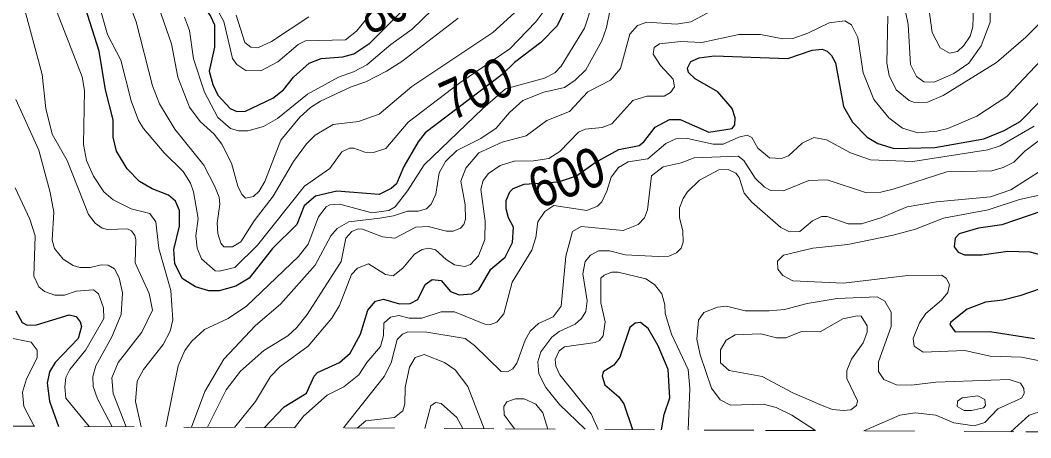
# Model space of a CAD drawing. Extents: x 577 to 602.9, y 7483.8 to 7511.6.
# Drawn here: x 583.887 to 585.923, y 7483.867 to 7484.708 of the extents above; entities that cross this region are included whole.
import ezdxf
from ezdxf.enums import TextEntityAlignment as Align

# ---------------------------------------------------------------- set-up
doc = ezdxf.new("R2010")
doc.units = 0
doc.header["$LTSCALE"] = 0.032
doc.linetypes.add('SHORT_DASHED', pattern=[2.7, 1.5, -1.2])
for name, color, linetype, lineweight in [('1', 7, 'Continuous', 25), ('2', 7, 'Continuous', 13), ('62', 7, 'SHORT_DASHED', 13)]:
    doc.layers.add(name, color=color, linetype=linetype, lineweight=lineweight)
doc.layers.add('61', color=7, linetype='Continuous')

msp = doc.modelspace()

# ---------------------------------------------------------------- linework, layer by layer
at = {"layer": '1'}
for points in [[(583.8825, 7485.3868), (583.8881, 7485.3654), (583.9739, 7485.2516), (584.0399, 7485.1324), (584.0527, 7485.0767), (584.0559, 7485.0035), (584.0726, 7484.9224), (584.0869, 7484.9018), (584.1258, 7484.8668), (584.1966, 7484.8175), (584.2252, 7484.7817), (584.2706, 7484.7157), (584.2785, 7484.6982), (584.2785, 7484.6537), (584.2682, 7484.6052), (584.2753, 7484.5781), (584.2857, 7484.5567), (584.3103, 7484.5304), (584.3238, 7484.5241), (584.3413, 7484.5249), (584.3962, 7484.5511), (584.4177, 7484.5678), (584.4375, 7484.5932), (584.4693, 7484.6211)], [(584.1966, 7484.2465), (584.2085, 7484.2935), (584.2085, 7484.3245), (584.1998, 7484.3436), (584.1863, 7484.3555), (584.1529, 7484.3682), (584.1274, 7484.3833), (584.1028, 7484.4088), (584.0813, 7484.4445), (584.0749, 7484.4724), (584.0749, 7484.5074), (584.059, 7484.5678), (584.0463, 7484.6457), (583.9954, 7484.8063), (583.9827, 7484.8596), (583.9604, 7484.9312), (583.904, 7485.0409), (583.8833, 7485.0719)], [(584.9989, 7484.7602), (584.9687, 7484.6966), (584.9361, 7484.6632), (584.8828, 7484.6227), (584.8582, 7484.5987), (584.7031, 7484.4811), (584.6888, 7484.4628), (584.6602, 7484.4135), (584.6451, 7484.3785), (584.6347, 7484.369), (584.6101, 7484.3571), (584.525, 7484.3634), (584.4821, 7484.3539), (584.459, 7484.334), (584.4447, 7484.2966), (584.3954, 7484.2481), (584.3485, 7484.1885), (584.3214, 7484.1726), (584.288, 7484.163), (584.2674, 7484.163), (584.2403, 7484.171), (584.2133, 7484.1877), (584.199, 7484.2179), (584.1966, 7484.2465)], [(584.4693, 7484.6211), (584.4932, 7484.6306), (584.5369, 7484.6338), (584.5592, 7484.6402), (584.5918, 7484.6616), (584.678, 7484.7481)], [(584.3796, 7483.8879), (584.4192, 7483.9293), (584.4639, 7483.9569), (584.4797, 7483.9913), (584.486, 7483.9984), (584.5306, 7484.0191), (584.552, 7484.0374), (584.5727, 7484.0756), (584.5878, 7484.1241), (584.6029, 7484.1424), (584.6188, 7484.1464), (584.6514, 7484.1368), (584.6729, 7484.1376), (584.688, 7484.1456), (584.7031, 7484.1758), (584.7174, 7484.1861), (584.7349, 7484.1837), (584.754, 7484.1615), (584.7715, 7484.1551), (584.797, 7484.1567), (584.8113, 7484.1654), (584.8351, 7484.2068), (584.8638, 7484.2306), (584.8789, 7484.2601), (584.8812, 7484.2911), (584.8709, 7484.3102), (584.8661, 7484.3284), (584.8661, 7484.3451), (584.8733, 7484.3626), (584.8805, 7484.369), (584.9027, 7484.3777), (584.9715, 7484.3825), (585.0081, 7484.3947), (585.0452, 7484.4215), (585.0928, 7484.4477), (585.1341, 7484.4557), (585.1437, 7484.4628), (585.1659, 7484.4923), (585.1953, 7484.5082), (585.2168, 7484.5082), (585.2741, 7484.4827), (585.321, 7484.4899), (585.3265, 7484.497), (585.3273, 7484.5113), (585.321, 7484.5304), (585.2924, 7484.5638), (585.247, 7484.5901), (585.2335, 7484.6028), (585.2311, 7484.6115), (585.2383, 7484.625), (585.255, 7484.6322), (585.2852, 7484.6362), (585.4331, 7484.6306), (585.4824, 7484.6473), (585.5023, 7484.6497), (585.5126, 7484.6457), (585.5214, 7484.637), (585.5293, 7484.6219), (585.5452, 7484.5344), (585.5635, 7484.5026), (585.5929, 7484.4724), (585.6144, 7484.4596), (585.6478, 7484.4493), (585.7297, 7484.4517), (585.8283, 7484.4692), (585.8689, 7484.4859), (585.9015, 7484.5042), (585.942, 7484.5455)], [(585.9452, 7484.3237), (585.8641, 7484.2958), (585.8172, 7484.2895), (585.7782, 7484.2776), (585.7703, 7484.2688), (585.7687, 7484.2513), (585.7766, 7484.241), (585.7893, 7484.2354), (585.8243, 7484.2354), (585.8768, 7484.2426), (585.9205, 7484.2418), (585.9714, 7484.2283)], [(585.9651, 7484.175), (585.9007, 7484.1527), (585.8665, 7484.144), (585.8315, 7484.14), (585.7949, 7484.1265), (585.7615, 7484.1002), (585.7599, 7484.0955), (585.7703, 7484.0804), (585.8402, 7484.0811), (585.9301, 7484.0668)], [(583.8785, 7484.1225), (583.8913, 7484.0994), (583.9016, 7484.0939), (583.9199, 7484.0947), (583.9859, 7484.1145), (584.0002, 7484.1114), (584.0081, 7484.101), (584.0105, 7484.0915), (584.0042, 7484.0668), (583.958, 7484.0191), (583.9461, 7484), (583.9414, 7483.977), (583.9462, 7483.9412), (583.9643, 7483.8902)], [(585.1793, 7483.8834), (585.1842, 7483.9142), (585.1957, 7483.9478), (585.1924, 7484.0047), (585.1723, 7484.0525), (585.1524, 7484.0875), (585.1365, 7484.0994), (585.1262, 7484.0978), (585.115, 7484.0891), (585.0951, 7484.0295), (585.0832, 7484.0136), (585.0618, 7484), (585.0594, 7483.9913), (585.0649, 7483.9738), (585.0928, 7483.9499), (585.1031, 7483.9356), (585.1203, 7483.8837)]]:
    msp.add_lwpolyline(points, dxfattribs=at)
at = {"layer": '2'}
for points in [[(583.8523, 7484.9845), (583.8968, 7484.9368), (583.9246, 7484.8843), (583.9406, 7484.8405), (583.962, 7484.7236), (584.0121, 7484.594), (584.0169, 7484.5662), (584.0145, 7484.4573), (584.0209, 7484.4255), (584.0352, 7484.3936), (584.0559, 7484.3626), (584.0749, 7484.3459), (584.1107, 7484.3284), (584.1481, 7484.3189), (584.1608, 7484.3022), (584.1664, 7484.2481), (584.191, 7484.1638), (584.195, 7484.105), (584.1894, 7484.0819), (584.1751, 7484.0549), (584.1354, 7484.0048), (584.1226, 7483.981), (584.1195, 7483.9404), (584.131, 7483.8893)], [(584.0296, 7484.7976), (584.063, 7484.6791), (584.09, 7484.6274), (584.1107, 7484.5455), (584.1258, 7484.5058), (584.1354, 7484.4899), (584.1775, 7484.4406), (584.2157, 7484.4032), (584.23, 7484.3801), (584.2364, 7484.3626), (584.2459, 7484.3086), (584.2411, 7484.2736), (584.2435, 7484.2489), (584.2523, 7484.2275), (584.2801, 7484.2036), (584.288, 7484.2028), (584.3199, 7484.21), (584.3652, 7484.2553), (584.4598, 7484.3738), (584.5107, 7484.4096), (584.5353, 7484.443), (584.5505, 7484.4501), (584.5592, 7484.4501), (584.5815, 7484.4422), (584.599, 7484.4414), (584.6236, 7484.4493), (584.6689, 7484.5026), (584.7726, 7484.5817), (584.8733, 7484.6505), (584.9258, 7484.7046), (584.9457, 7484.7316)], [(584.1007, 7483.8894), (584.0749, 7483.9563), (584.0718, 7483.9881), (584.0845, 7484.0191), (584.1322, 7484.0796), (584.1537, 7484.1241), (584.1473, 7484.1575), (584.1187, 7484.2195), (584.1203, 7484.2656), (584.1179, 7484.2744), (584.1115, 7484.2839), (584.1036, 7484.2879), (584.063, 7484.2863), (584.0527, 7484.2895), (584.0384, 7484.299), (584.0248, 7484.3165), (583.9819, 7484.4255), (583.9517, 7484.4787), (583.939, 7484.5304), (583.9318, 7484.5988), (583.896, 7484.7308), (583.8777, 7484.7777)], [(584.9274, 7484.7634), (584.8391, 7484.6831), (584.6761, 7484.5742), (584.6101, 7484.5185), (584.5687, 7484.5042), (584.5179, 7484.4978), (584.4813, 7484.4763), (584.4638, 7484.4589), (584.4375, 7484.4231), (584.397, 7484.3539), (584.3588, 7484.3038), (584.3318, 7484.2617), (584.3151, 7484.2513), (584.2976, 7484.2513), (584.2912, 7484.2593), (584.2857, 7484.2783), (584.2841, 7484.299), (584.2896, 7484.3372), (584.288, 7484.3515), (584.2785, 7484.3746), (584.257, 7484.4159), (584.199, 7484.4883), (584.168, 7484.5392), (584.1537, 7484.5757), (584.1211, 7484.7046), (584.1059, 7484.7435)], [(584.7564, 7484.7674), (584.6769, 7484.6895), (584.6339, 7484.6592), (584.5854, 7484.6179), (584.5584, 7484.6036), (584.5282, 7484.5932), (584.4662, 7484.559), (584.4057, 7484.5097), (584.3771, 7484.4938), (584.3461, 7484.4851), (584.327, 7484.4851), (584.3111, 7484.4899), (584.2857, 7484.5121), (584.2586, 7484.563), (584.2364, 7484.6298), (584.2284, 7484.6871), (584.2181, 7484.7141)], [(584.6176, 7484.7516), (584.5648, 7484.6855), (584.5425, 7484.668), (584.4622, 7484.6664), (584.4471, 7484.6592), (584.4065, 7484.6243), (584.3723, 7484.606), (584.3421, 7484.6068), (584.3238, 7484.6187), (584.3151, 7484.6306), (584.2976, 7484.7054), (584.2634, 7484.7682)], [(585.3623, 7484.7706), (585.2383, 7484.7046), (585.2089, 7484.6998), (585.1492, 7484.7038), (585.1309, 7484.6974), (585.115, 7484.6799), (585.0967, 7484.6107), (585.0761, 7484.5869), (585.0307, 7484.5638), (584.9934, 7484.5241), (584.948, 7484.5058), (584.9067, 7484.4748), (584.8582, 7484.462), (584.8113, 7484.4406), (584.785, 7484.4103), (584.7747, 7484.3841), (584.7834, 7484.3364), (584.7842, 7484.307), (584.7811, 7484.2966), (584.7739, 7484.2895), (584.7596, 7484.2831), (584.7461, 7484.2831), (584.7087, 7484.2927), (584.684, 7484.2911), (584.6419, 7484.2688), (584.6172, 7484.272), (584.5767, 7484.2871), (584.5679, 7484.2879), (584.5552, 7484.2823), (584.5433, 7484.2688), (584.5338, 7484.2219), (584.4654, 7484.1153), (584.4447, 7484.0891), (584.4264, 7484.0724), (584.3779, 7484.043), (584.331, 7484.0016), (584.3024, 7483.9635), (584.2646, 7483.8885)], [(585.0395, 7484.7388), (585.0236, 7484.6918), (584.9767, 7484.6155), (584.9639, 7484.602), (584.9433, 7484.5909), (584.8646, 7484.5696), (584.8194, 7484.5302), (584.7007, 7484.4167), (584.6673, 7484.3642), (584.6427, 7484.3324), (584.63, 7484.3245), (584.5957, 7484.3202), (584.5314, 7484.3372), (584.5107, 7484.3364), (584.5035, 7484.3324), (584.4884, 7484.3117), (584.467, 7484.2569), (584.4479, 7484.2322), (584.3429, 7484.132), (584.3063, 7484.1074), (584.2586, 7484.0851), (584.2324, 7484.0613), (584.2189, 7484.043), (584.2053, 7484.012), (584.1808, 7483.889)], [(585.9849, 7484.7459), (585.9126, 7484.6736), (585.8537, 7484.6227), (585.7464, 7484.5559), (585.7146, 7484.5431), (585.6883, 7484.5423), (585.678, 7484.5463), (585.6518, 7484.5678), (585.6375, 7484.5964), (585.6327, 7484.6211), (585.6351, 7484.7157)], [(585.8076, 7484.7348), (585.806, 7484.6942), (585.8005, 7484.6759), (585.7877, 7484.6569), (585.775, 7484.6449), (585.7591, 7484.6417), (585.74, 7484.6521), (585.7241, 7484.6831), (585.7146, 7484.7523)], [(584.1664, 7484.7332), (584.1918, 7484.66), (584.2046, 7484.5932), (584.2284, 7484.5328), (584.2499, 7484.5042), (584.2777, 7484.4787), (584.2936, 7484.4581), (584.3127, 7484.4199), (584.3254, 7484.3738), (584.3334, 7484.3571), (584.3413, 7484.3499), (584.3572, 7484.3531), (584.3684, 7484.3634), (584.3803, 7484.3833), (584.4121, 7484.466), (584.4503, 7484.5129), (584.4717, 7484.532), (584.4924, 7484.5447), (584.5536, 7484.5734), (584.5838, 7484.5837), (584.6252, 7484.6052), (584.6562, 7484.625), (584.7691, 7484.7117)], [(584.2326, 7483.8887), (584.2594, 7483.9603), (584.2976, 7484.0255), (584.3612, 7484.0931), (584.4113, 7484.136), (584.4813, 7484.2147), (584.5131, 7484.2736), (584.5258, 7484.2887), (584.5489, 7484.3022), (584.6117, 7484.3094), (584.6395, 7484.3141), (584.6673, 7484.3237), (584.6888, 7484.3237), (584.7055, 7484.3284), (584.7151, 7484.3372), (584.7246, 7484.3579), (584.731, 7484.4008), (584.7437, 7484.4231), (584.7667, 7484.4453), (584.8152, 7484.47), (584.8463, 7484.4907), (584.8725, 7484.5217), (584.8995, 7484.5463), (584.9417, 7484.563), (584.9838, 7484.5726), (585.0053, 7484.5869), (585.0268, 7484.6076), (585.0586, 7484.6664), (585.0681, 7484.6934), (585.0753, 7484.7292)], [(584.3222, 7484.7181), (584.3397, 7484.6632), (584.3517, 7484.6537), (584.366, 7484.6521), (584.3938, 7484.6648), (584.4685, 7484.7149)], [(585.6709, 7484.7221), (585.6756, 7484.699), (585.6804, 7484.6187), (585.6923, 7484.5948), (585.7074, 7484.5837), (585.7281, 7484.5829), (585.7679, 7484.6004), (585.7981, 7484.6211), (585.8227, 7484.6561), (585.841, 7484.7038), (585.841, 7484.7356)], [(586.0009, 7484.6879), (585.8744, 7484.5543), (585.814, 7484.5145), (585.7559, 7484.4899), (585.7337, 7484.4843), (585.6955, 7484.4811), (585.6645, 7484.4907), (585.6367, 7484.5113), (585.6064, 7484.5479), (585.585, 7484.602), (585.5746, 7484.6728), (585.5619, 7484.6982), (585.5484, 7484.7062), (585.5166, 7484.7022), (585.4737, 7484.6815), (585.4434, 7484.6712), (585.4236, 7484.6704), (585.3782, 7484.6791), (585.3345, 7484.6791), (585.2605, 7484.6632), (585.2176, 7484.6648), (585.1747, 7484.66), (585.1643, 7484.6529), (585.1619, 7484.6394), (585.1771, 7484.6163), (585.2025, 7484.5893), (585.2049, 7484.5734), (585.1969, 7484.5622), (585.1842, 7484.5551), (585.1492, 7484.5551), (585.1214, 7484.5463), (585.0792, 7484.4994), (585.0594, 7484.4915), (585.0252, 7484.4883), (585.0117, 7484.4827), (584.9743, 7484.4437), (584.952, 7484.4294), (584.921, 7484.4247), (584.882, 7484.4239), (584.8542, 7484.4151), (584.8304, 7484.3992), (584.82, 7484.3849), (584.8152, 7484.3674), (584.824, 7484.303), (584.8232, 7484.2664), (584.8105, 7484.2338), (584.7946, 7484.2163), (584.7826, 7484.2123), (584.762, 7484.2155), (584.7453, 7484.2259), (584.7238, 7484.2457), (584.7103, 7484.2489), (584.6968, 7484.2465), (584.6817, 7484.237), (584.6578, 7484.2084), (584.6387, 7484.1933), (584.6228, 7484.1957), (584.5886, 7484.2171), (584.5664, 7484.2084), (584.5544, 7484.1957), (584.5306, 7484.1336), (584.5147, 7484.1082), (584.467, 7484.0517), (584.4105, 7484.0104), (584.3914, 7483.9905), (584.3611, 7483.9401), (584.319, 7483.8882)], [(583.8785, 7484.5479), (583.9246, 7484.4461), (583.9477, 7484.361), (583.9549, 7484.3213), (583.9517, 7484.2648), (583.9565, 7484.2481), (583.9739, 7484.2267), (583.9938, 7484.2139), (584.0073, 7484.21), (584.028, 7484.21), (584.0503, 7484.2155), (584.0646, 7484.2147), (584.0773, 7484.2076), (584.0869, 7484.1893), (584.0932, 7484.1591), (584.0908, 7484.1153), (584.0718, 7484.0708), (584.0399, 7484.012), (584.0336, 7483.9905), (584.0344, 7483.9706), (584.0431, 7483.946), (584.0725, 7483.8896)], [(584.4399, 7483.8876), (584.4576, 7483.9106), (584.5059, 7483.9531), (584.5393, 7483.9698), (584.5695, 7483.9937), (584.5854, 7484.0191), (584.6133, 7484.0509), (584.6188, 7484.0732), (584.6196, 7484.0978), (584.6332, 7484.1098), (584.6498, 7484.1137), (584.6705, 7484.1082), (584.696, 7484.1082), (584.7349, 7484.1209), (584.762, 7484.1209), (584.8232, 7484.0963), (584.8343, 7484.0955), (584.8471, 7484.1002), (584.8614, 7484.1169), (584.8781, 7484.1805), (584.9178, 7484.245), (584.9258, 7484.2704), (584.9298, 7484.3022), (584.9441, 7484.3229), (584.9624, 7484.3348), (585.0284, 7484.3245), (585.0498, 7484.3332), (585.0586, 7484.342), (585.0689, 7484.3634), (585.0773, 7484.3921), (585.0921, 7484.411), (585.112, 7484.4229), (585.1516, 7484.4286), (585.1874, 7484.4596), (585.2081, 7484.4692), (585.2311, 7484.47), (585.2828, 7484.4581), (585.3035, 7484.4581), (585.3345, 7484.4724), (585.3512, 7484.4763), (585.3607, 7484.4716), (585.3727, 7484.4501), (585.3965, 7484.431), (585.4204, 7484.4294), (585.4347, 7484.435), (585.4625, 7484.4604), (585.4856, 7484.4716), (585.511, 7484.4668), (585.5595, 7484.4406), (585.6001, 7484.427), (585.6852, 7484.4231), (585.8363, 7484.4469), (585.8609, 7484.4549), (585.9293, 7484.4946)], [(585.9754, 7484.4923), (585.911, 7484.4445), (585.8887, 7484.4223), (585.8673, 7484.4111), (585.8442, 7484.4048), (585.7536, 7484.4024), (585.6454, 7484.3674), (585.6208, 7484.3618), (585.5897, 7484.361), (585.5126, 7484.3865), (585.476, 7484.3849), (585.4244, 7484.3642), (585.3989, 7484.365), (585.3862, 7484.3714), (585.3679, 7484.3897), (585.3448, 7484.4255), (585.3337, 7484.4342), (585.2446, 7484.431), (585.2184, 7484.4207), (585.1826, 7484.4127), (585.1588, 7484.3944), (585.1508, 7484.3261), (585.1444, 7484.3102), (585.1317, 7484.2966), (585.1015, 7484.2847), (585.0172, 7484.2927), (584.9997, 7484.2823), (584.9862, 7484.233), (584.9767, 7484.132), (584.9608, 7484.1106), (584.9313, 7484.097), (584.9146, 7484.0819), (584.9043, 7484.0637), (584.8876, 7484.0175), (584.8797, 7484.0064), (584.8685, 7484), (584.8558, 7484.0008), (584.8025, 7484.0533), (584.7834, 7484.0668), (584.7063, 7484.0796), (584.6681, 7484.0804), (584.657, 7484.0756), (584.6467, 7484.0652), (584.6347, 7484.0183), (584.6204, 7483.9905), (584.5385, 7483.887)], [(585.0251, 7483.8843), (584.9735, 7483.934), (584.9457, 7483.9682), (584.9321, 7483.9961), (584.9298, 7484.0199), (584.9361, 7484.0406), (584.9584, 7484.07), (584.9727, 7484.0811), (585.0053, 7484.0963), (585.018, 7484.1074), (585.0268, 7484.1217), (585.0291, 7484.1432), (585.0204, 7484.1972), (585.0252, 7484.2219), (585.0363, 7484.2346), (585.0522, 7484.2434), (585.0745, 7484.2434), (585.1055, 7484.2354), (585.1731, 7484.2322), (585.1937, 7484.233), (585.2089, 7484.2394), (585.2184, 7484.2489), (585.2224, 7484.2609), (585.2216, 7484.2839), (585.2152, 7484.3102), (585.2152, 7484.33), (585.2224, 7484.3491), (585.2311, 7484.3626), (585.2558, 7484.3857), (585.2947, 7484.4064), (585.313, 7484.4072), (585.3289, 7484.4), (585.3353, 7484.3913), (585.3456, 7484.3595), (585.3607, 7484.3412), (585.4196, 7484.2903), (585.4371, 7484.2815), (585.4577, 7484.2823), (585.4832, 7484.3038), (585.5015, 7484.3125), (585.5126, 7484.3125), (585.5548, 7484.2982), (585.5818, 7484.2982), (585.6208, 7484.3102), (585.674, 7484.3324), (585.7329, 7484.342), (585.8418, 7484.3523), (585.8824, 7484.3666), (585.946, 7484.4064)], [(584.0261, 7483.8899), (583.9795, 7483.9468), (583.9771, 7483.9698), (583.9795, 7483.9889), (583.9875, 7484.0048), (584.0193, 7484.0446), (584.0559, 7484.1074), (584.0551, 7484.1289), (584.0447, 7484.1567), (584.0352, 7484.1654), (584.0002, 7484.1623), (583.9763, 7484.1543), (583.9573, 7484.1543), (583.9366, 7484.1615), (583.9246, 7484.171), (583.9151, 7484.1925), (583.9175, 7484.2736), (583.9064, 7484.307), (583.8769, 7484.3706)], [(585.9476, 7484.0207), (585.9038, 7484.0295), (585.841, 7484.0318), (585.7901, 7484.043), (585.7058, 7484.0398), (585.6876, 7484.0517), (585.686, 7484.0668), (585.6987, 7484.0986), (585.7114, 7484.1177), (585.7432, 7484.144), (585.7559, 7484.1599), (585.7591, 7484.1758), (585.752, 7484.1885), (585.7432, 7484.1949), (585.6748, 7484.1941), (585.5452, 7484.1782), (585.4434, 7484.1829), (585.4236, 7484.1941), (585.4132, 7484.2068), (585.4124, 7484.2227), (585.4244, 7484.2346), (585.484, 7484.2489), (585.554, 7484.2561), (585.6454, 7484.2752), (585.6907, 7484.2871), (585.7472, 7484.3094), (585.837, 7484.3261), (585.8999, 7484.3467), (586.016, 7484.3722)], [(585.2328, 7483.8831), (585.2362, 7483.9668), (585.2328, 7484.0047), (585.1993, 7484.0756), (585.1866, 7484.1177), (585.1858, 7484.1352), (585.1794, 7484.1567), (585.1651, 7484.1758), (585.1476, 7484.1869), (585.092, 7484.2004), (585.0792, 7484.2004), (585.0633, 7484.1949), (585.057, 7484.1885), (585.057, 7484.1392), (585.0657, 7484.101), (585.0618, 7484.0724), (585.0538, 7484.0629), (585.0451, 7484.0589), (584.9838, 7484.0501), (584.9727, 7484.0422), (584.9647, 7484.0247), (584.9663, 7484.0112), (584.9743, 7483.9937), (585.0371, 7483.9157), (585.0516, 7483.8841)], [(585.4893, 7483.8817), (585.4414, 7483.9128), (585.41, 7483.9285), (585.3846, 7483.9348), (585.3178, 7483.9332), (585.2971, 7483.9436), (585.2796, 7483.9674), (585.2566, 7484.0342), (585.2502, 7484.066), (585.2534, 7484.1042), (585.2645, 7484.1193), (585.2916, 7484.1304), (585.3098, 7484.132), (585.3472, 7484.1225), (585.3957, 7484.1225), (585.4267, 7484.1257), (585.4721, 7484.1376), (585.5325, 7484.1479), (585.6136, 7484.1511), (585.6287, 7484.1424), (585.6414, 7484.1201), (585.6414, 7484.0915), (585.616, 7484.0199), (585.616, 7484.0008), (585.6271, 7483.9849), (585.6526, 7483.9738), (585.6828, 7483.973), (585.7313, 7483.9794), (585.8792, 7483.9849), (585.9023, 7483.977), (585.9086, 7483.9666), (585.9094, 7483.9563), (585.9038, 7483.9468), (585.8561, 7483.9253), (585.8299, 7483.8983), (585.8084, 7483.8911), (585.7679, 7483.8975), (585.7313, 7483.9126), (585.6899, 7483.9173), (585.6589, 7483.9126), (585.5867, 7483.8811)], [(583.8634, 7484.0692), (583.9095, 7484.0597), (583.9215, 7484.0438), (583.9215, 7484.0279), (583.9, 7483.9857), (583.8922, 7483.9594), (583.8948, 7483.9303), (583.9154, 7483.8904)], [(584.5663, 7483.8869), (584.5836, 7483.9017), (584.6411, 7483.9078), (584.6578, 7483.9213), (584.6618, 7483.9356), (584.6626, 7483.9682), (584.6713, 7484.0096), (584.6825, 7484.0287), (584.7007, 7484.035), (584.7421, 7484.0191), (584.7636, 7484.004), (584.789, 7483.9706), (584.8216, 7483.8854)], [(584.8827, 7483.8851), (584.8622, 7483.9134), (584.8614, 7483.9301), (584.8677, 7483.9396), (584.8852, 7483.946), (584.9027, 7483.946), (584.9258, 7483.9348), (584.9401, 7483.9173), (584.9501, 7483.8847)], [(584.7024, 7483.8861), (584.7143, 7483.9317), (584.7238, 7483.938), (584.7349, 7483.9364), (584.7667, 7483.9078), (584.779, 7483.8857)], [(585.8826, 7483.8795), (585.9197, 7483.9126), (585.977, 7483.9317)]]:
    msp.add_lwpolyline(points, dxfattribs=at)
for points in [[(585.5452, 7483.9221), (585.5603, 7483.9237), (585.5715, 7483.9324), (585.5735, 7483.9416), (585.5524, 7483.9865), (585.5524, 7484.0024), (585.5619, 7484.0255), (585.585, 7484.0581), (585.5929, 7484.0796), (585.5929, 7484.0923), (585.581, 7484.1122), (585.573, 7484.113), (585.5444, 7484.1066), (585.4983, 7484.0804), (585.4609, 7484.0811), (585.4291, 7484.0684), (585.4108, 7484.0684), (585.379, 7484.0764), (585.3273, 7484.0748), (585.3091, 7484.0637), (585.2979, 7484.0446), (585.2979, 7484.0183), (585.3154, 7484.0024), (585.3814, 7483.9905), (585.4434, 7483.9579), (585.5023, 7483.9324), (585.5237, 7483.9245)], [(585.7846, 7483.9476), (585.8164, 7483.9515), (585.8299, 7483.9444), (585.8315, 7483.9324), (585.8275, 7483.9277), (585.8036, 7483.9221), (585.7885, 7483.9221), (585.7742, 7483.9301), (585.775, 7483.9412)]]:
    msp.add_lwpolyline(points, close=True, dxfattribs=at)
at = {"layer": '62'}
msp.add_lwpolyline([(577.0067, 7483.927), (577.5305, 7483.9243), (578.0544, 7483.9216), (578.5783, 7483.9189), (579.1022, 7483.9162), (579.626, 7483.9135), (580.1499, 7483.9107), (580.6738, 7483.908), (581.1977, 7483.9052), (581.7216, 7483.9024), (582.2454, 7483.8996), (582.7693, 7483.8967), (583.2932, 7483.8938), (583.8171, 7483.891), (584.341, 7483.8881), (584.8649, 7483.8852), (585.3887, 7483.8822), (585.9126, 7483.8793), (586.4365, 7483.8763), (586.9604, 7483.8733), (587.4843, 7483.8703), (588.0082, 7483.8673)], dxfattribs=at)

# ---------------------------------------------------------------- texts
at = {"layer": '61'}
for s, rotation, width, p in [('800', 24.679, 0.8, (584.6549, 7484.7068)), ('700', 24.293, 0.8, (584.8225, 7484.5343)), ('600', 20.882, 0.85, (585.0018, 7484.3544))]:
    msp.add_text(s, height=0.08, rotation=rotation, dxfattribs=dict(at, width=width)).set_placement(p, align=Align.CENTER)

doc.saveas('drawing.dxf')
